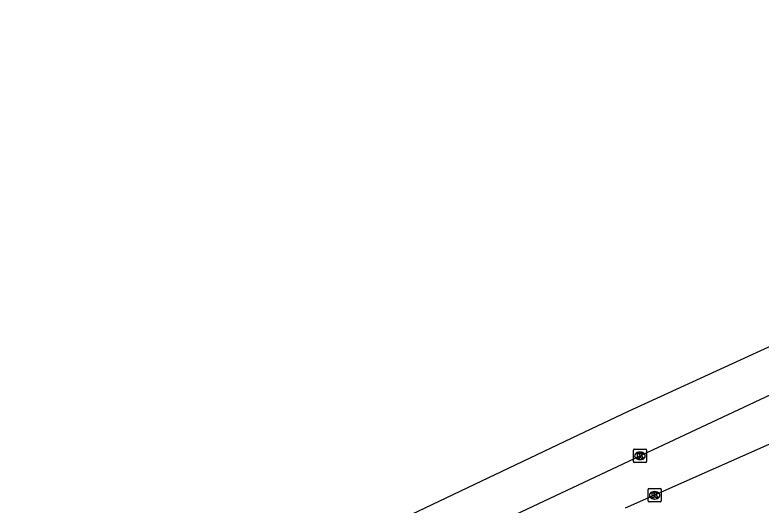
# Model space of a CAD drawing. Extents: x 159888 to 160757, y 384031 to 384746.
# Drawn here: x 160130.5 to 160186.6, y 384654.2 to 384691.1 of the extents above; entities that cross this region are included whole.
import ezdxf

# ---------------------------------------------------------------- set-up
doc = ezdxf.new("R2010")
doc.units = 0
for name, color, linetype in [('IMGEO_Kolk', 7, 'Continuous'), ('IMGEO_Rijbaan_lokaal_open', 7, 'Continuous'), ('IMGEO_Rijbaan_regionaal_gesloten', 7, 'Continuous')]:
    doc.layers.add(name, color=color, linetype=linetype)

msp = doc.modelspace()

# ---------------------------------------------------------------- linework, layer by layer
at = {"layer": 'IMGEO_Kolk'}
for p, q in [((160177.016, 384657.522), (160177.016, 384658.374)), ((160177.091, 384658.448), (160177.943, 384658.448)), ((160177.504, 384658.228), (160177.529, 384658.228)), ((160178.017, 384658.374), (160178.017, 384657.522)), ((160177.527, 384657.668), (160177.502, 384657.668)), ((160177.943, 384657.448), (160177.091, 384657.448)), ((160178.121, 384654.549), (160178.121, 384655.401)), ((160178.196, 384655.475), (160179.048, 384655.475)), ((160179.122, 384655.401), (160179.122, 384654.549)), ((160178.609, 384655.255), (160178.634, 384655.255)), ((160179.048, 384654.475), (160178.196, 384654.475)), ((160178.632, 384654.695), (160178.607, 384654.695))]:
    msp.add_line(p, q, dxfattribs=at)
for points in [[(160177.016, 384657.522), (160177.016, 384658.374)], [(160177.091, 384658.448), (160177.943, 384658.448)], [(160177.337, 384658.148), (160177.46, 384658.148), (160177.46, 384657.997), (160177.59, 384658.148), (160177.754, 384658.148), (160177.608, 384657.997), (160177.761, 384657.748), (160177.609, 384657.748), (160177.524, 384657.912), (160177.46, 384657.845), (160177.46, 384657.748), (160177.337, 384657.748), (160177.337, 384658.148)], [(160178.017, 384658.374), (160178.017, 384657.522)], [(160177.943, 384657.448), (160177.091, 384657.448)], [(160178.121, 384654.549), (160178.121, 384655.401)], [(160178.196, 384655.475), (160179.048, 384655.475)], [(160179.122, 384655.401), (160179.122, 384654.549)], [(160178.442, 384655.175), (160178.565, 384655.175), (160178.565, 384655.024), (160178.695, 384655.175), (160178.859, 384655.175), (160178.713, 384655.024), (160178.866, 384654.775), (160178.714, 384654.775), (160178.629, 384654.939), (160178.565, 384654.872), (160178.565, 384654.775), (160178.442, 384654.775), (160178.442, 384655.175)], [(160179.048, 384654.475), (160178.196, 384654.475)]]:
    msp.add_lwpolyline(points, dxfattribs=at)
for centre, start, end in [((160177.093, 384658.372), 91.552, 178.448), ((160177.093, 384658.372), 91.552, 178.448), ((160177.941, 384658.372), 1.552, 88.448), ((160177.941, 384658.372), 1.552, 88.448), ((160177.093, 384657.524), 181.552, 268.448), ((160177.093, 384657.524), 181.552, 268.448), ((160177.941, 384657.524), 271.552, 358.448), ((160177.941, 384657.524), 271.552, 358.448), ((160178.198, 384655.399), 91.552, 178.448), ((160178.198, 384655.399), 91.552, 178.448), ((160179.046, 384655.399), 1.552, 88.448), ((160179.046, 384655.399), 1.552, 88.448), ((160178.198, 384654.551), 181.552, 268.448), ((160178.198, 384654.551), 181.552, 268.448), ((160179.046, 384654.551), 271.552, 358.448), ((160179.046, 384654.551), 271.552, 358.448)]:
    msp.add_arc(centre, 0.0765, start, end, dxfattribs=at)
for centre, major_axis, ratio, start_param, end_param in [((160177.503, 384657.948), (-0.387, 0.002), 0.722429, 4.712389, 7.853982), ((160177.528, 384657.948), (-0.39, 0.002), 0.717154, 1.570796, 4.712389), ((160178.608, 384654.975), (-0.387, 0.002), 0.722429, 4.712389, 7.853982), ((160178.633, 384654.975), (-0.39, 0.002), 0.717154, 1.570796, 4.712389)]:
    msp.add_ellipse(centre, major_axis=major_axis, ratio=ratio, start_param=start_param, end_param=end_param, dxfattribs=at)
at = {"layer": 'IMGEO_Rijbaan_lokaal_open'}
msp.add_lwpolyline([(160196.053, 384662.709), (160176.41, 384654.004)], dxfattribs=at)
at = {"layer": 'IMGEO_Rijbaan_regionaal_gesloten'}
for points in [[(160013.443, 384582.29), (160022.181, 384586.577), (160056.938, 384603.792), (160124.235, 384636.399), (160172.896, 384659.514), (160176.646, 384661.295), (160199.533, 384671.786), (160241.721, 384691.124)], [(160051.034, 384597.347), (160052.142, 384597.867), (160067.94, 384605.632), (160083.713, 384613.363), (160099.478, 384621.101), (160100.406, 384621.559), (160109.527, 384625.978), (160118.928, 384630.438), (160138.462, 384639.606), (160158.014, 384648.764), (160177.522, 384657.939), (160178.098, 384658.209), (160197.066, 384667.108), (160205.886, 384671.287)]]:
    msp.add_lwpolyline(points, dxfattribs=at)

doc.saveas('drawing.dxf')
